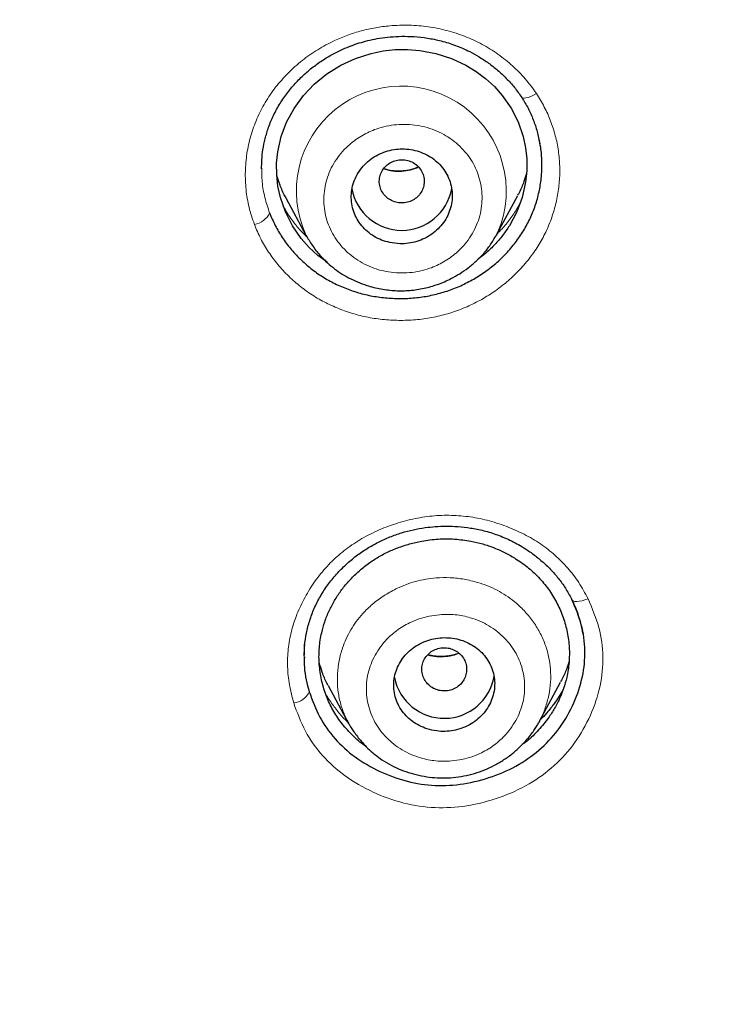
# Model space of a CAD drawing. Header units: millimetres. Extents: x 8 to 846, y 12 to 2113.
# Tile 281 of 515: x 482 to 495, y 1786 to 1804. Entities that reach past the tile are written whole.
import ezdxf

# ---------------------------------------------------------------- set-up
doc = ezdxf.new("R2010")
doc.units = ezdxf.units.MM

msp = doc.modelspace()

# ---------------------------------------------------------------- linework, layer by layer
at = {"color": 7, "linetype": 'Continuous', "lineweight": 30}
for p, q in [((490.539, 1800.03), (490.908, 1800.721)), ((486.777, 1800.675), (487.137, 1800.002)), ((490.535, 1800.032), (490.523, 1800.011)), ((487.531, 1791.987), (487.893, 1791.308)), ((491.299, 1791.347), (491.672, 1792.047)), ((487.88, 1791.334), (487.856, 1791.356)), ((487.897, 1791.31), (487.89, 1791.324)), ((491.296, 1791.349), (491.284, 1791.329))]:
    msp.add_line(p, q, dxfattribs=at)
at = {"color": 8, "linetype": 'Continuous', "lineweight": 0}
for p, q in [((490.952, 1800.589), (490.868, 1800.439)), ((490.556, 1800.07), (490.535, 1800.032))]:
    msp.add_line(p, q, dxfattribs=at)
at = {"color": 7, "linetype": 'Continuous', "lineweight": 30, "flags": 128}
msp.add_lwpolyline([(487.51, 1799.529), (487.346, 1799.652), (487.192, 1799.795), (487.052, 1799.953), (486.894, 1800.18), (486.768, 1800.426), (486.679, 1800.684), (486.636, 1800.884), (486.613, 1801.088), (486.612, 1801.294), (486.633, 1801.498), (486.694, 1801.769), (486.79, 1802.027), (486.923, 1802.272), (487.088, 1802.5), (487.283, 1802.705), (487.508, 1802.888), (487.755, 1803.042), (488.017, 1803.164), (488.295, 1803.253), (488.51, 1803.296), (488.727, 1803.32), (488.946, 1803.323), (489.166, 1803.306), (489.451, 1803.252), (489.727, 1803.163), (489.986, 1803.042), (490.168, 1802.931), (490.337, 1802.803), (490.492, 1802.66), (490.631, 1802.504), (490.79, 1802.275), (490.915, 1802.032), (491.004, 1801.773), (491.047, 1801.572), (491.069, 1801.37), (491.07, 1801.165), (491.049, 1800.959), (490.989, 1800.686), (490.892, 1800.427), (490.76, 1800.181), (490.76, 1800.181)], dxfattribs=at)
at = {"color": 8, "linetype": 'Continuous', "lineweight": 0, "flags": 128}
for points in [[(491.241, 1802.537), (491.191, 1802.509), (491.142, 1802.486), (491.096, 1802.469), (491.056, 1802.459), (491.021, 1802.456), (490.995, 1802.46), (490.98, 1802.468)], [(492.161, 1793.533), (492.107, 1793.512), (492.055, 1793.496), (492.006, 1793.486), (491.962, 1793.482), (491.925, 1793.485), (491.896, 1793.494), (491.877, 1793.509), (491.872, 1793.517)]]:
    msp.add_lwpolyline(points, dxfattribs=at)
at = {"color": 8, "linetype": 'Continuous', "lineweight": 0}
for centre, radius, start, end in [((488.834, 1800.799), 1.87, 337.0417, 205.04), ((486.156, 1800.566), 0.367, 279.4412, 334.7348), ((486.889, 1792.008), 0.332, 274.6719, 336.1979)]:
    msp.add_arc(centre, radius, start, end, dxfattribs=at)
at = {"color": 7, "linetype": 'Continuous', "lineweight": 30}
for centre, start, end in [((488.842, 1801.002), 190.32, 349.7849), ((489.598, 1792.304), 191.3326, 350.1697)]:
    msp.add_arc(centre, 0.904, start, end, dxfattribs=at)
for points, knots in [([(478.038, 1882.285), (478.896, 1882.275), (480.611, 1882.254), (483.18, 1882.085), (485.738, 1881.818), (488.282, 1881.442), (490.807, 1880.962), (493.308, 1880.377), (495.918, 1879.65), (498.626, 1878.762), (501.417, 1877.692), (504.148, 1876.485), (506.812, 1875.146), (509.403, 1873.68), (511.795, 1872.166), (513.995, 1870.628), (516.013, 1869.085), (517.96, 1867.459), (519.833, 1865.754), (521.626, 1863.97), (523.337, 1862.114), (524.964, 1860.187), (526.503, 1858.195), (527.952, 1856.14), (529.308, 1854.028), (530.57, 1851.861), (531.733, 1849.644), (532.795, 1847.379), (533.808, 1844.944), (534.747, 1842.335), (535.589, 1839.551), (536.286, 1836.73), (536.835, 1833.878), (537.236, 1831.004), (537.475, 1828.251), (537.574, 1825.629), (537.556, 1823.143), (537.425, 1820.66), (537.184, 1818.185), (536.832, 1815.723), (536.371, 1813.277), (535.802, 1810.852), (535.125, 1808.454), (534.342, 1806.086), (533.454, 1803.752), (532.461, 1801.459), (531.365, 1799.21), (530.17, 1797.008), (528.806, 1794.739), (527.256, 1792.418), (525.504, 1790.062), (523.633, 1787.794), (521.644, 1785.621), (519.55, 1783.541), (518.065, 1782.245), (517.323, 1781.597)], [0, 0, 0, 0, 0.017859, 0.035717, 0.053574, 0.07143, 0.089287, 0.107143, 0.125, 0.145832, 0.166666, 0.1875, 0.208333, 0.229166, 0.249999, 0.267856, 0.285713, 0.303571, 0.321429, 0.339287, 0.357144, 0.375001, 0.392858, 0.410715, 0.428572, 0.446429, 0.464286, 0.482143, 0.500002, 0.520835, 0.541668, 0.562501, 0.583334, 0.604167, 0.624999, 0.642856, 0.660713, 0.678571, 0.696428, 0.714286, 0.732144, 0.750003, 0.76786, 0.785718, 0.803575, 0.821433, 0.839289, 0.857146, 0.875003, 0.895835, 0.916668, 0.9375, 0.958333, 0.979167, 1, 1, 1, 1]), ([(478.038, 1768.871), (478.645, 1768.876), (479.858, 1768.887), (481.674, 1768.973), (483.484, 1769.11), (485.288, 1769.304), (487.085, 1769.552), (488.872, 1769.856), (490.596, 1770.202), (492.255, 1770.586), (493.851, 1771.003), (495.432, 1771.463), (496.998, 1771.967), (498.55, 1772.514), (500.137, 1773.124), (501.754, 1773.8), (503.395, 1774.546), (505.006, 1775.34), (506.589, 1776.181), (508.142, 1777.071), (509.668, 1778.008), (511.124, 1778.965), (512.509, 1779.937), (513.823, 1780.915), (515.105, 1781.929), (516.356, 1782.978), (517.576, 1784.061), (518.798, 1785.211), (520.018, 1786.429), (521.228, 1787.717), (522.396, 1789.041), (523.52, 1790.401), (524.602, 1791.797), (525.642, 1793.23), (526.612, 1794.657), (527.511, 1796.072), (528.34, 1797.464), (529.125, 1798.876), (529.867, 1800.307), (530.564, 1801.756), (531.236, 1803.267), (531.878, 1804.839), (532.485, 1806.474), (533.038, 1808.126), (533.538, 1809.796), (533.984, 1811.484), (534.378, 1813.192), (534.708, 1814.867), (534.979, 1816.504), (535.193, 1818.095), (535.36, 1819.688), (535.478, 1821.283), (535.549, 1822.881), (535.572, 1824.526), (535.543, 1826.217), (535.456, 1827.953), (535.312, 1829.687), (535.111, 1831.419), (534.854, 1833.15), (534.54, 1834.877), (534.181, 1836.547), (533.783, 1838.155), (533.353, 1839.7), (532.878, 1841.229), (532.357, 1842.742), (531.792, 1844.24), (531.191, 1845.699), (530.557, 1847.12), (529.893, 1848.502), (529.189, 1849.867), (528.444, 1851.215), (527.66, 1852.546), (526.836, 1853.859), (525.975, 1855.15), (525.065, 1856.436), (524.109, 1857.711), (523.102, 1858.975), (522.06, 1860.21), (520.981, 1861.414), (519.866, 1862.589), (518.733, 1863.715), (517.585, 1864.793), (516.424, 1865.825), (515.232, 1866.827), (514.01, 1867.798), (512.756, 1868.74), (511.472, 1869.65), (510.162, 1870.527), (508.812, 1871.379), (507.422, 1872.204), (505.991, 1873.001), (504.537, 1873.757), (503.062, 1874.472), (501.565, 1875.145), (500.072, 1875.767), (498.584, 1876.339), (497.105, 1876.862), (495.61, 1877.347), (494.098, 1877.792), (492.57, 1878.197), (491.026, 1878.564), (489.47, 1878.889), (487.883, 1879.179), (486.269, 1879.428), (484.628, 1879.635), (482.984, 1879.797), (481.338, 1879.912), (479.689, 1879.983), (478.588, 1879.992), (478.038, 1879.997)], [0, 0, 0, 0, 0.010081, 0.020137, 0.030179, 0.040216, 0.050257, 0.060311, 0.070335, 0.079491, 0.088633, 0.097767, 0.1069, 0.116039, 0.125192, 0.135253, 0.145282, 0.155288, 0.16528, 0.175267, 0.185259, 0.195301, 0.204496, 0.213673, 0.222839, 0.232002, 0.241168, 0.250345, 0.260322, 0.270285, 0.280246, 0.290212, 0.300194, 0.310203, 0.320293, 0.329526, 0.338727, 0.347904, 0.357065, 0.366218, 0.375372, 0.385323, 0.395264, 0.405207, 0.415162, 0.425139, 0.435149, 0.445226, 0.454443, 0.463632, 0.472801, 0.481959, 0.491116, 0.500279, 0.510233, 0.520184, 0.530144, 0.540125, 0.550137, 0.560192, 0.570258, 0.579448, 0.588609, 0.59775, 0.60688, 0.616007, 0.625139, 0.633867, 0.642594, 0.651329, 0.660077, 0.668845, 0.677642, 0.686473, 0.695244, 0.704395, 0.713529, 0.722653, 0.731774, 0.740899, 0.750037, 0.758756, 0.767483, 0.776222, 0.78498, 0.793764, 0.802579, 0.811433, 0.820208, 0.829363, 0.838502, 0.847632, 0.856762, 0.865897, 0.875044, 0.883755, 0.89247, 0.901196, 0.909939, 0.918704, 0.927499, 0.936329, 0.945126, 0.954305, 0.963462, 0.972602, 0.981734, 0.990864, 1, 1, 1, 1]), ([(478.038, 1841.553), (478.328, 1841.549), (478.905, 1841.542), (479.767, 1841.486), (480.622, 1841.396), (481.469, 1841.269), (482.304, 1841.107), (483.126, 1840.911), (483.936, 1840.681), (484.739, 1840.415), (485.533, 1840.116), (486.316, 1839.782), (487.085, 1839.414), (487.838, 1839.013), (488.574, 1838.58), (489.286, 1838.118), (489.971, 1837.631), (490.628, 1837.121), (491.26, 1836.584), (491.869, 1836.02), (492.455, 1835.428), (493.016, 1834.806), (493.55, 1834.158), (494.054, 1833.485), (494.525, 1832.795), (494.962, 1832.093), (495.365, 1831.377), (495.736, 1830.645), (496.079, 1829.892), (496.39, 1829.121), (496.668, 1828.334), (496.91, 1827.539), (497.116, 1826.733), (497.286, 1825.922), (497.418, 1825.11), (497.512, 1824.301), (497.568, 1823.492), (497.587, 1822.676), (497.569, 1821.856), (497.513, 1821.033), (497.419, 1820.215), (497.288, 1819.402), (497.12, 1818.599), (496.916, 1817.806), (496.677, 1817.023), (496.402, 1816.245), (496.089, 1815.469), (495.741, 1814.701), (495.359, 1813.947), (494.946, 1813.215), (494.502, 1812.504), (494.03, 1811.82), (493.531, 1811.162), (493.005, 1810.529), (492.45, 1809.917), (491.862, 1809.324), (491.245, 1808.753), (490.6, 1808.207), (489.933, 1807.69), (489.244, 1807.203), (488.536, 1806.749), (487.811, 1806.326), (487.069, 1805.935), (486.306, 1805.573), (485.519, 1805.239), (484.713, 1804.936), (483.893, 1804.666), (483.067, 1804.432), (482.234, 1804.234), (481.4, 1804.074), (480.564, 1803.95), (479.728, 1803.863), (478.885, 1803.809), (478.321, 1803.802), (478.038, 1803.799)], [0, 0, 0, 0, 0.01416, 0.028225, 0.042221, 0.056175, 0.070116, 0.08382, 0.097563, 0.111371, 0.125269, 0.139236, 0.153202, 0.167193, 0.181236, 0.195324, 0.209096, 0.222815, 0.236507, 0.250198, 0.264062, 0.277956, 0.291908, 0.305946, 0.319987, 0.333699, 0.347417, 0.361166, 0.374969, 0.38903, 0.403034, 0.417007, 0.430976, 0.44504, 0.458842, 0.472564, 0.48623, 0.49987, 0.513831, 0.527731, 0.541598, 0.555459, 0.569343, 0.583028, 0.596788, 0.610648, 0.624634, 0.638912, 0.653063, 0.667115, 0.681093, 0.695027, 0.708695, 0.722372, 0.736086, 0.749862, 0.763897, 0.77786, 0.791778, 0.805678, 0.819587, 0.833284, 0.847043, 0.860888, 0.874845, 0.889056, 0.903155, 0.91717, 0.931127, 0.945054, 0.95873, 0.972428, 0.986177, 1, 1, 1, 1]), ([(535.073, 1824.397), (535.066, 1823.725), (535.051, 1822.382), (534.932, 1820.371), (534.742, 1818.364), (534.474, 1816.362), (534.129, 1814.366), (533.717, 1812.417), (533.244, 1810.522), (532.715, 1808.685), (532.121, 1806.869), (531.461, 1805.073), (530.724, 1803.268), (529.908, 1801.458), (529.008, 1799.648), (528.038, 1797.869), (527, 1796.122), (525.893, 1794.407), (524.742, 1792.761), (523.556, 1791.186), (522.339, 1789.684), (521.07, 1788.224), (519.748, 1786.806), (518.352, 1785.41), (516.88, 1784.039), (515.33, 1782.699), (513.726, 1781.411), (512.067, 1780.176), (510.358, 1778.997), (508.639, 1777.9), (506.922, 1776.885), (505.209, 1775.949), (503.465, 1775.073), (501.691, 1774.255), (499.855, 1773.483), (497.956, 1772.762), (495.995, 1772.096), (494.005, 1771.499), (491.985, 1770.97), (489.939, 1770.512), (487.915, 1770.132), (485.922, 1769.828), (483.966, 1769.596), (482.008, 1769.43), (480.046, 1769.329), (478.039, 1769.294), (475.989, 1769.329), (473.899, 1769.439), (471.814, 1769.623), (469.736, 1769.882), (467.665, 1770.215), (465.649, 1770.612), (463.692, 1771.068), (461.798, 1771.576), (459.928, 1772.146), (458.081, 1772.777), (456.215, 1773.485), (454.335, 1774.275), (452.445, 1775.15), (450.593, 1776.091), (448.777, 1777.097), (446.997, 1778.168), (445.29, 1779.281), (443.66, 1780.427), (442.108, 1781.599), (440.602, 1782.82), (439.144, 1784.088), (437.701, 1785.433), (436.278, 1786.855), (434.883, 1788.358), (433.548, 1789.908), (432.272, 1791.504), (431.053, 1793.15), (429.917, 1794.808), (428.862, 1796.472), (427.89, 1798.133), (426.98, 1799.822), (426.132, 1801.539), (425.331, 1803.319), (424.581, 1805.161), (423.889, 1807.061), (423.27, 1808.981), (422.725, 1810.921), (422.252, 1812.885), (421.859, 1814.835), (421.544, 1816.763), (421.303, 1818.662), (421.132, 1820.568), (421.025, 1822.48), (421.012, 1823.758), (421.006, 1824.397)], [0, 0, 0, 0, 0.011647, 0.023279, 0.034914, 0.046569, 0.058262, 0.069997, 0.081033, 0.092045, 0.103046, 0.114051, 0.125075, 0.136674, 0.148268, 0.159874, 0.171507, 0.183184, 0.194903, 0.205931, 0.216944, 0.227954, 0.238974, 0.250018, 0.2616, 0.2732, 0.284834, 0.296518, 0.308264, 0.319998, 0.330999, 0.341975, 0.352941, 0.363907, 0.374886, 0.386463, 0.398058, 0.409684, 0.421356, 0.433089, 0.444843, 0.455871, 0.466863, 0.477832, 0.488791, 0.499751, 0.51144, 0.523115, 0.53479, 0.54648, 0.558201, 0.569925, 0.580927, 0.591892, 0.602833, 0.61376, 0.624687, 0.6364, 0.648087, 0.659761, 0.671439, 0.683135, 0.694871, 0.705904, 0.716895, 0.727858, 0.738804, 0.749746, 0.761426, 0.773081, 0.784724, 0.796373, 0.808043, 0.819784, 0.830839, 0.841857, 0.852852, 0.863839, 0.87483, 0.886496, 0.898127, 0.909738, 0.921348, 0.932974, 0.944696, 0.955762, 0.96681, 0.977856, 0.988914, 1, 1, 1, 1]), ([(421.626, 1820.903), (421.63, 1820.848), (421.638, 1820.728), (421.654, 1820.534), (421.672, 1820.308), (421.694, 1820.05), (421.718, 1819.768), (421.746, 1819.472), (421.791, 1819.007), (421.859, 1818.385), (421.95, 1817.641), (422.046, 1816.946), (422.144, 1816.293), (422.248, 1815.649), (422.388, 1814.851), (422.571, 1813.899), (422.809, 1812.791), (423.069, 1811.69), (423.366, 1810.544), (423.702, 1809.355), (424.082, 1808.125), (424.492, 1806.904), (424.931, 1805.693), (425.4, 1804.494), (425.898, 1803.305), (426.425, 1802.129), (426.982, 1800.963), (427.568, 1799.808), (428.184, 1798.665), (428.827, 1797.536), (429.497, 1796.422), (430.191, 1795.329), (430.906, 1794.258), (431.643, 1793.211), (432.404, 1792.18), (433.193, 1791.161), (434.012, 1790.153), (434.861, 1789.158), (435.735, 1788.183), (436.632, 1787.229), (437.552, 1786.295), (438.495, 1785.382), (439.46, 1784.492), (440.448, 1783.623), (441.456, 1782.778), (442.484, 1781.956), (443.532, 1781.157), (444.593, 1780.386), (445.664, 1779.645), (446.746, 1778.932), (447.844, 1778.245), (448.965, 1777.577), (450.11, 1776.931), (451.277, 1776.306), (452.46, 1775.709), (453.658, 1775.139), (454.869, 1774.596), (456.094, 1774.081), (457.331, 1773.595), (458.58, 1773.137), (459.839, 1772.709), (461.107, 1772.309), (462.385, 1771.938), (463.664, 1771.598), (464.943, 1771.288), (466.219, 1771.01), (467.501, 1770.76), (468.797, 1770.537), (470.107, 1770.342), (471.43, 1770.175), (472.758, 1770.039), (474.088, 1769.933), (475.422, 1769.858), (476.759, 1769.813), (478.097, 1769.8), (479.434, 1769.816), (480.768, 1769.863), (482.099, 1769.941), (483.426, 1770.049), (484.743, 1770.187), (486.047, 1770.353), (487.339, 1770.547), (488.626, 1770.769), (489.917, 1771.022), (491.21, 1771.306), (492.506, 1771.622), (493.795, 1771.967), (495.075, 1772.341), (496.346, 1772.744), (497.606, 1773.176), (498.855, 1773.637), (500.09, 1774.126), (501.311, 1774.642), (502.519, 1775.186), (503.712, 1775.757), (504.885, 1776.351), (506.035, 1776.969), (507.163, 1777.608), (508.276, 1778.272), (509.381, 1778.965), (510.477, 1779.688), (511.562, 1780.442), (512.63, 1781.221), (513.679, 1782.023), (514.708, 1782.85), (515.716, 1783.699), (516.702, 1784.57), (517.665, 1785.462), (518.604, 1786.374), (519.52, 1787.308), (520.413, 1788.262), (521.278, 1789.231), (522.113, 1790.213), (522.92, 1791.208), (523.703, 1792.221), (524.468, 1793.259), (525.213, 1794.322), (525.937, 1795.408), (526.634, 1796.511), (527.304, 1797.629), (527.946, 1798.761), (528.56, 1799.908), (529.145, 1801.065), (529.7, 1802.233), (530.225, 1803.411), (530.721, 1804.6), (531.188, 1805.802), (531.625, 1807.014), (532.033, 1808.237), (532.412, 1809.468), (532.76, 1810.708), (533.079, 1811.955), (533.367, 1813.208), (533.624, 1814.467), (533.814, 1815.524), (533.953, 1816.388), (534.053, 1817.064), (534.148, 1817.769), (534.222, 1818.387), (534.279, 1818.901), (534.319, 1819.295), (534.354, 1819.667), (534.38, 1819.972), (534.4, 1820.216), (534.415, 1820.402), (534.427, 1820.561), (534.437, 1820.692), (534.446, 1820.792), (534.451, 1820.852), (534.453, 1820.878)], [0, 0, 0, 0, 0.000972, 0.00214, 0.003506, 0.005071, 0.006833, 0.008669, 0.010483, 0.01536, 0.020074, 0.024147, 0.02815, 0.032108, 0.036022, 0.042913, 0.049781, 0.056648, 0.063516, 0.07132, 0.079124, 0.086927, 0.094729, 0.102526, 0.110315, 0.118106, 0.125905, 0.133736, 0.141568, 0.149401, 0.157234, 0.165071, 0.172773, 0.180477, 0.188169, 0.195855, 0.203695, 0.211534, 0.219373, 0.22721, 0.235046, 0.242882, 0.250729, 0.258566, 0.266406, 0.274247, 0.282088, 0.289927, 0.297623, 0.305312, 0.312993, 0.320676, 0.328514, 0.336353, 0.344191, 0.352031, 0.359872, 0.367717, 0.37557, 0.383406, 0.391244, 0.399082, 0.406919, 0.414756, 0.42245, 0.430139, 0.437816, 0.445493, 0.45333, 0.461167, 0.469006, 0.476845, 0.484688, 0.492542, 0.500414, 0.508269, 0.516104, 0.523931, 0.531754, 0.539576, 0.547258, 0.554937, 0.562615, 0.570292, 0.578136, 0.585988, 0.593841, 0.601695, 0.60955, 0.617404, 0.625259, 0.633094, 0.640923, 0.648747, 0.656569, 0.664391, 0.672072, 0.679754, 0.687435, 0.695118, 0.702963, 0.710816, 0.718673, 0.72653, 0.734389, 0.742246, 0.7501, 0.757929, 0.765748, 0.773567, 0.781388, 0.789209, 0.796892, 0.804574, 0.81226, 0.819951, 0.82781, 0.835667, 0.843519, 0.85137, 0.859219, 0.867068, 0.874915, 0.882713, 0.890504, 0.898295, 0.906097, 0.913906, 0.921715, 0.929526, 0.937336, 0.945145, 0.952949, 0.960746, 0.968542, 0.972526, 0.976679, 0.980999, 0.985489, 0.988029, 0.990437, 0.992707, 0.994838, 0.996024, 0.997162, 0.998233, 0.998944, 0.999532, 1, 1, 1, 1]), ([(486.344, 1801.195), (486.345, 1801.248), (486.346, 1801.361), (486.367, 1801.54), (486.406, 1801.735), (486.467, 1801.94), (486.554, 1802.151), (486.669, 1802.36), (486.806, 1802.558), (486.96, 1802.739), (487.127, 1802.902), (487.305, 1803.046), (487.491, 1803.172), (487.666, 1803.27), (487.828, 1803.346), (487.975, 1803.403), (488.123, 1803.451), (488.28, 1803.492), (488.452, 1803.525), (488.641, 1803.549), (488.847, 1803.56), (489.069, 1803.554), (489.304, 1803.528), (489.551, 1803.478), (489.805, 1803.398), (490.03, 1803.299), (490.226, 1803.19), (490.393, 1803.08), (490.554, 1802.953), (490.708, 1802.808), (490.854, 1802.647), (490.938, 1802.528), (490.98, 1802.468)], [0, 0, 0, 0, 0.027264, 0.05861, 0.091887, 0.127153, 0.16446, 0.203507, 0.242249, 0.279983, 0.316732, 0.352505, 0.387308, 0.421154, 0.445915, 0.470095, 0.493706, 0.517948, 0.544638, 0.573797, 0.605418, 0.639482, 0.675965, 0.714835, 0.756095, 0.799818, 0.830377, 0.862065, 0.894879, 0.928813, 0.963855, 1, 1, 1, 1]), ([(490.98, 1802.468), (491.019, 1802.404), (491.098, 1802.276), (491.188, 1802.071), (491.259, 1801.859), (491.289, 1801.714), (491.303, 1801.641)], [0, 0, 0, 0, 0.250008, 0.49989, 0.749875, 1, 1, 1, 1]), ([(486.487, 1800.409), (486.519, 1800.333), (486.582, 1800.182), (486.708, 1799.97), (486.856, 1799.77), (487.028, 1799.585), (487.218, 1799.417), (487.425, 1799.27), (487.648, 1799.145), (487.884, 1799.044), (488.131, 1798.965), (488.386, 1798.912), (488.646, 1798.884), (488.91, 1798.881), (489.173, 1798.902), (489.431, 1798.95), (489.682, 1799.023), (489.924, 1799.122), (490.154, 1799.243), (490.369, 1799.386), (490.568, 1799.549), (490.749, 1799.732), (490.91, 1799.93), (491.047, 1800.143), (491.159, 1800.367), (491.245, 1800.601), (491.305, 1800.842), (491.338, 1801.086), (491.343, 1801.332), (491.327, 1801.547), (491.298, 1801.679), (491.287, 1801.73)], [0, 0, 0, 0, 0.034925, 0.069576, 0.104338, 0.13959, 0.174914, 0.209702, 0.244342, 0.27923, 0.314212, 0.348901, 0.383678, 0.418919, 0.45421, 0.488958, 0.523566, 0.558443, 0.593358, 0.628002, 0.662764, 0.698027, 0.733255, 0.768042, 0.802792, 0.83791, 0.873057, 0.907823, 0.942582, 0.977713, 1, 1, 1, 1]), ([(488.627, 1799.881), (488.688, 1799.871), (488.798, 1799.853), (488.961, 1799.864), (489.109, 1799.896), (489.25, 1799.952), (489.379, 1800.028), (489.494, 1800.124), (489.59, 1800.237), (489.665, 1800.363), (489.716, 1800.499), (489.742, 1800.642), (489.743, 1800.786), (489.717, 1800.927), (489.667, 1801.063), (489.593, 1801.187), (489.498, 1801.298), (489.384, 1801.391), (489.255, 1801.465), (489.115, 1801.518), (488.967, 1801.547), (488.816, 1801.553), (488.666, 1801.536), (488.52, 1801.494), (488.383, 1801.431), (488.259, 1801.347), (488.151, 1801.244), (488.063, 1801.126), (487.996, 1800.996), (487.954, 1800.857), (487.938, 1800.713), (487.947, 1800.569), (487.982, 1800.43), (488.042, 1800.298), (488.124, 1800.178), (488.227, 1800.074), (488.347, 1799.987), (488.481, 1799.92), (488.579, 1799.894), (488.627, 1799.881)], [0, 0, 0, 0, 0.032698, 0.059295, 0.085891, 0.112552, 0.139214, 0.166022, 0.192831, 0.219805, 0.246779, 0.273863, 0.300947, 0.328036, 0.355125, 0.382113, 0.409101, 0.435928, 0.462755, 0.489431, 0.516106, 0.542706, 0.569304, 0.595935, 0.622565, 0.649322, 0.676079, 0.703004, 0.729929, 0.756988, 0.784047, 0.811147, 0.838247, 0.865276, 0.892305, 0.919226, 0.946147, 0.973074, 1, 1, 1, 1]), ([(488.481, 1800.804), (488.499, 1800.775), (488.534, 1800.717), (488.614, 1800.65), (488.708, 1800.603), (488.812, 1800.583), (488.917, 1800.589), (489.017, 1800.62), (489.105, 1800.676), (489.176, 1800.752), (489.224, 1800.843), (489.245, 1800.943), (489.239, 1801.045), (489.206, 1801.142), (489.148, 1801.227), (489.069, 1801.295), (488.975, 1801.341), (488.872, 1801.361), (488.767, 1801.356), (488.666, 1801.324), (488.578, 1801.268), (488.508, 1801.192), (488.46, 1801.101), (488.439, 1801.001), (488.443, 1800.899), (488.469, 1800.836), (488.481, 1800.804)], [0, 0, 0, 0, 0.041659, 0.083341, 0.125, 0.166659, 0.208341, 0.25, 0.291659, 0.333341, 0.375, 0.416659, 0.458341, 0.5, 0.541659, 0.583341, 0.625, 0.666659, 0.708341, 0.75, 0.791659, 0.833341, 0.875, 0.916659, 0.958341, 1, 1, 1, 1]), ([(489.14, 1801.228), (489.104, 1801.213), (489.026, 1801.182), (488.899, 1801.157), (488.765, 1801.15), (488.636, 1801.162), (488.556, 1801.185), (488.517, 1801.196)], [0, 0, 0, 0, 0.182633, 0.393496, 0.603385, 0.808533, 1, 1, 1, 1]), ([(486.779, 1800.676), (486.772, 1800.688), (486.73, 1800.76), (486.672, 1800.898), (486.632, 1801.027), (486.613, 1801.089)], [0, 0, 0, 0, 0.087844, 0.563874, 1, 1, 1, 1]), ([(491.064, 1801.109), (491.05, 1801.061), (491.015, 1800.946), (490.96, 1800.816), (490.915, 1800.738), (490.906, 1800.723)], [0, 0, 0, 0, 0.358257, 0.87081, 1, 1, 1, 1]), ([(486.762, 1800.478), (486.753, 1800.492), (486.743, 1800.507), (486.735, 1800.523), (486.734, 1800.524)], [0, 0, 0, 0, 0.9127892, 1, 1, 1, 1]), ([(490.76, 1800.181), (490.721, 1800.123), (490.643, 1800.006), (490.503, 1799.845), (490.357, 1799.702), (490.251, 1799.622), (490.202, 1799.585)], [0, 0, 0, 0, 0.259179, 0.520015, 0.780386, 1, 1, 1, 1]), ([(487.136, 1800.012), (487.171, 1799.951), (487.244, 1799.825), (487.367, 1799.671), (487.491, 1799.542), (487.612, 1799.436), (487.746, 1799.338), (487.894, 1799.251), (488.052, 1799.176), (488.243, 1799.106), (488.469, 1799.049), (488.728, 1799.019), (488.986, 1799.022), (489.24, 1799.06), (489.485, 1799.131), (489.697, 1799.223), (489.877, 1799.324), (490.028, 1799.428), (490.172, 1799.549), (490.306, 1799.687), (490.429, 1799.843), (490.495, 1799.958), (490.529, 1800.017)], [0, 0, 0, 0, 0.051148, 0.105419, 0.143313, 0.182564, 0.223272, 0.265647, 0.308359, 0.350945, 0.414398, 0.477145, 0.539011, 0.600185, 0.661132, 0.723381, 0.766392, 0.810616, 0.856065, 0.902761, 0.950723, 1, 1, 1, 1]), ([(487.103, 1792.512), (487.105, 1792.574), (487.108, 1792.709), (487.14, 1792.919), (487.197, 1793.142), (487.279, 1793.362), (487.388, 1793.576), (487.521, 1793.781), (487.675, 1793.971), (487.845, 1794.143), (488.028, 1794.296), (488.221, 1794.429), (488.422, 1794.542), (488.628, 1794.636), (488.837, 1794.709), (489.048, 1794.764), (489.248, 1794.8), (489.444, 1794.821), (489.638, 1794.828), (489.849, 1794.821), (490.074, 1794.795), (490.311, 1794.747), (490.556, 1794.671), (490.805, 1794.564), (491.023, 1794.441), (491.209, 1794.311), (491.365, 1794.182), (491.513, 1794.037), (491.651, 1793.876), (491.777, 1793.699), (491.846, 1793.571), (491.88, 1793.506)], [0, 0, 0, 0, 0.030671, 0.067677, 0.104909, 0.142435, 0.180342, 0.218486, 0.256148, 0.292886, 0.328723, 0.363689, 0.397822, 0.431172, 0.463759, 0.495377, 0.526874, 0.552966, 0.58148, 0.612409, 0.645743, 0.681478, 0.719629, 0.760256, 0.803401, 0.833563, 0.864813, 0.897119, 0.930441, 0.964742, 1, 1, 1, 1]), ([(488.209, 1790.897), (488.171, 1790.923), (488.057, 1791.002), (487.892, 1791.164), (487.718, 1791.376), (487.577, 1791.609), (487.47, 1791.859), (487.4, 1792.121), (487.364, 1792.39), (487.367, 1792.66), (487.405, 1792.905), (487.467, 1793.124), (487.544, 1793.315), (487.641, 1793.5), (487.756, 1793.675), (487.889, 1793.839), (488.038, 1793.991), (488.203, 1794.13), (488.381, 1794.252), (488.571, 1794.357), (488.771, 1794.444), (488.98, 1794.512), (489.221, 1794.567), (489.49, 1794.6), (489.786, 1794.603), (489.978, 1794.573), (490.074, 1794.559)], [0, 0, 0, 0, 0.02383, 0.072361, 0.121067, 0.169568, 0.218097, 0.267477, 0.316677, 0.365186, 0.41383, 0.450162, 0.486991, 0.523654, 0.5602, 0.596847, 0.633501, 0.67026, 0.7066, 0.743219, 0.779591, 0.816087, 0.853072, 0.902541, 0.951223, 1, 1, 1, 1]), ([(490.074, 1794.559), (490.145, 1794.543), (490.287, 1794.513), (490.491, 1794.441), (490.688, 1794.354), (490.895, 1794.236), (491.105, 1794.085), (491.307, 1793.893), (491.48, 1793.679), (491.62, 1793.446), (491.726, 1793.196), (491.797, 1792.934), (491.832, 1792.666), (491.829, 1792.395), (491.791, 1792.15), (491.73, 1791.933), (491.653, 1791.742), (491.556, 1791.558), (491.428, 1791.363), (491.26, 1791.165), (491.107, 1791.014), (491.009, 1790.946), (490.99, 1790.933)], [0, 0, 0, 0, 0.043216, 0.087009, 0.13047, 0.173923, 0.232521, 0.290174, 0.347872, 0.405687, 0.463352, 0.521831, 0.58037, 0.638015, 0.695743, 0.739063, 0.782217, 0.825634, 0.869735, 0.927656, 0.985835, 1, 1, 1, 1]), ([(487.193, 1791.874), (487.248, 1791.721), (487.357, 1791.421), (487.639, 1791.026), (488.004, 1790.696), (488.444, 1790.442), (488.927, 1790.264), (489.437, 1790.187), (489.955, 1790.218), (490.462, 1790.351), (490.937, 1790.564), (491.347, 1790.862), (491.679, 1791.237), (491.922, 1791.671), (492.078, 1792.134), (492.123, 1792.608), (492.061, 1793.078), (491.936, 1793.37), (491.873, 1793.518)], [0, 0, 0, 0, 0.06389, 0.125087, 0.18634, 0.250391, 0.314308, 0.375411, 0.436609, 0.500797, 0.564372, 0.62538, 0.686732, 0.751297, 0.81473, 0.875763, 0.937178, 1, 1, 1, 1]), ([(491.88, 1793.506), (491.908, 1793.442), (491.964, 1793.316), (492.026, 1793.118), (492.052, 1792.983), (492.065, 1792.915)], [0, 0, 0, 0, 0.334296, 0.667522, 1, 1, 1, 1]), ([(489.291, 1791.213), (489.349, 1791.198), (489.455, 1791.17), (489.616, 1791.164), (489.766, 1791.18), (489.911, 1791.219), (490.049, 1791.281), (490.174, 1791.363), (490.283, 1791.464), (490.373, 1791.581), (490.441, 1791.71), (490.484, 1791.848), (490.502, 1791.99), (490.493, 1792.133), (490.459, 1792.272), (490.4, 1792.402), (490.318, 1792.521), (490.216, 1792.624), (490.097, 1792.709), (489.965, 1792.775), (489.823, 1792.819), (489.674, 1792.84), (489.524, 1792.838), (489.375, 1792.813), (489.232, 1792.765), (489.099, 1792.696), (488.979, 1792.606), (488.877, 1792.499), (488.795, 1792.377), (488.736, 1792.244), (488.702, 1792.104), (488.695, 1791.961), (488.713, 1791.819), (488.757, 1791.683), (488.825, 1791.557), (488.915, 1791.443), (489.024, 1791.346), (489.15, 1791.266), (489.244, 1791.231), (489.291, 1791.213)], [0, 0, 0, 0, 0.0320294, 0.058413, 0.0847956, 0.1112898, 0.137784, 0.1645465, 0.19131, 0.218382, 0.2454554, 0.2727378, 0.3000215, 0.3273201, 0.3546193, 0.3817362, 0.4088527, 0.435674, 0.462494, 0.4890339, 0.5155724, 0.5419637, 0.568354, 0.5947936, 0.6212328, 0.6479006, 0.6745691, 0.7015482, 0.7285287, 0.7557628, 0.7829984, 0.8103151, 0.8376326, 0.8648241, 0.8920154, 0.9190068, 0.9459972, 0.9729993, 1, 1, 1, 1]), ([(489.222, 1792.141), (489.237, 1792.11), (489.266, 1792.049), (489.339, 1791.974), (489.427, 1791.919), (489.528, 1791.889), (489.633, 1791.884), (489.737, 1791.906), (489.83, 1791.953), (489.908, 1792.022), (489.965, 1792.108), (489.996, 1792.205), (490.001, 1792.307), (489.979, 1792.407), (489.929, 1792.497), (489.858, 1792.572), (489.769, 1792.627), (489.668, 1792.658), (489.563, 1792.662), (489.46, 1792.64), (489.366, 1792.593), (489.289, 1792.524), (489.231, 1792.438), (489.201, 1792.341), (489.194, 1792.239), (489.213, 1792.173), (489.222, 1792.141)], [0, 0, 0, 0, 0.041659, 0.083341, 0.125, 0.166659, 0.208341, 0.25, 0.291659, 0.333341, 0.375, 0.416659, 0.458341, 0.5, 0.541659, 0.583341, 0.625, 0.666659, 0.708341, 0.75, 0.791659, 0.833341, 0.875, 0.916659, 0.958341, 1, 1, 1, 1]), ([(487.106, 1792.494), (487.104, 1792.431), (487.098, 1792.22), (487.154, 1792.017), (487.193, 1791.874)], [0, 0, 0, 0, 0.299484, 1, 1, 1, 1]), ([(489.862, 1792.562), (489.824, 1792.549), (489.749, 1792.523), (489.63, 1792.505), (489.51, 1792.501), (489.401, 1792.51), (489.335, 1792.526), (489.306, 1792.533)], [0, 0, 0, 0, 0.210842, 0.421667, 0.631306, 0.838715, 1, 1, 1, 1]), ([(487.532, 1791.988), (487.525, 1792.002), (487.481, 1792.076), (487.425, 1792.209), (487.388, 1792.332), (487.371, 1792.388)], [0, 0, 0, 0, 0.107639, 0.590918, 1, 1, 1, 1]), ([(491.823, 1792.416), (491.808, 1792.368), (491.772, 1792.253), (491.719, 1792.13), (491.676, 1792.058), (491.67, 1792.048)], [0, 0, 0, 0, 0.381279, 0.91175, 1, 1, 1, 1]), ([(491.723, 1791.925), (491.719, 1791.917), (491.687, 1791.852), (491.609, 1791.729), (491.482, 1791.56), (491.384, 1791.444), (491.323, 1791.389), (491.319, 1791.386)], [0, 0, 0, 0, 0.0425853, 0.338878, 0.6513544, 0.9802971, 1, 1, 1, 1]), ([(487.888, 1791.324), (487.898, 1791.305), (487.922, 1791.262), (487.965, 1791.193), (488.02, 1791.115), (488.087, 1791.028), (488.169, 1790.934), (488.265, 1790.838), (488.372, 1790.745), (488.501, 1790.652), (488.651, 1790.562), (488.825, 1790.481), (489.006, 1790.418), (489.191, 1790.373), (489.38, 1790.345), (489.571, 1790.335), (489.761, 1790.343), (489.951, 1790.369), (490.139, 1790.415), (490.322, 1790.479), (490.498, 1790.562), (490.666, 1790.661), (490.824, 1790.775), (490.963, 1790.9), (491.071, 1791.017), (491.15, 1791.116), (491.207, 1791.196), (491.252, 1791.266), (491.276, 1791.309), (491.287, 1791.329)], [0, 0, 0, 0, 0.015835, 0.035167, 0.058214, 0.085102, 0.115914, 0.150551, 0.186072, 0.221387, 0.268194, 0.314756, 0.361091, 0.407185, 0.453014, 0.498559, 0.544078, 0.589898, 0.636033, 0.682501, 0.729314, 0.776439, 0.823815, 0.871148, 0.913389, 0.940479, 0.963832, 0.983618, 1, 1, 1, 1])]:
    msp.add_open_spline(points, degree=3, knots=knots, dxfattribs=at)
at = {"color": 8, "linetype": 'Continuous', "lineweight": 0}
for points, knots in [([(421.73, 1824.347), (421.737, 1823.68), (421.752, 1822.346), (421.871, 1820.349), (422.061, 1818.355), (422.33, 1816.366), (422.674, 1814.386), (423.083, 1812.46), (423.551, 1810.594), (424.073, 1808.787), (424.659, 1807), (425.309, 1805.234), (426.035, 1803.457), (426.84, 1801.674), (427.73, 1799.887), (428.689, 1798.13), (429.719, 1796.402), (430.816, 1794.706), (431.954, 1793.08), (433.125, 1791.528), (434.322, 1790.05), (435.571, 1788.614), (436.87, 1787.221), (438.246, 1785.845), (439.701, 1784.491), (441.237, 1783.163), (442.825, 1781.888), (444.466, 1780.667), (446.153, 1779.504), (447.847, 1778.424), (449.537, 1777.426), (451.224, 1776.507), (452.943, 1775.644), (454.693, 1774.838), (456.509, 1774.075), (458.39, 1773.361), (460.334, 1772.701), (462.306, 1772.11), (464.304, 1771.588), (466.324, 1771.136), (468.32, 1770.763), (470.283, 1770.465), (472.211, 1770.237), (474.145, 1770.075), (476.083, 1769.977), (478.064, 1769.944), (480.085, 1769.979), (482.141, 1770.088), (484.191, 1770.27), (486.236, 1770.525), (488.277, 1770.853), (490.269, 1771.245), (492.208, 1771.696), (494.087, 1772.201), (495.942, 1772.767), (497.774, 1773.394), (499.617, 1774.095), (501.468, 1774.874), (503.322, 1775.733), (505.14, 1776.657), (506.922, 1777.645), (508.673, 1778.698), (510.356, 1779.795), (511.97, 1780.928), (513.507, 1782.089), (514.998, 1783.297), (516.442, 1784.553), (517.868, 1785.882), (519.272, 1787.287), (520.646, 1788.768), (521.963, 1790.297), (523.222, 1791.873), (524.425, 1793.498), (525.547, 1795.135), (526.587, 1796.776), (527.546, 1798.413), (528.444, 1800.077), (529.28, 1801.768), (530.072, 1803.525), (530.814, 1805.345), (531.501, 1807.23), (532.114, 1809.137), (532.655, 1811.067), (533.124, 1813.019), (533.511, 1814.95), (533.821, 1816.851), (534.057, 1818.719), (534.225, 1820.591), (534.329, 1822.468), (534.342, 1823.721), (534.349, 1824.347)], [0, 0, 0, 0, 0.0117137, 0.0234149, 0.0351216, 0.0468522, 0.0586247, 0.070364, 0.0813631, 0.0923367, 0.1032992, 0.1142649, 0.1252481, 0.1368316, 0.148424, 0.1600419, 0.1717018, 0.1834199, 0.1951477, 0.206154, 0.2171342, 0.2281014, 0.2390684, 0.2500482, 0.2616874, 0.2733323, 0.2849979, 0.2966994, 0.3084517, 0.3201468, 0.3311024, 0.3420458, 0.3529893, 0.3639449, 0.3749251, 0.3865672, 0.398212, 0.409874, 0.4215681, 0.4333088, 0.4450345, 0.4560332, 0.4670091, 0.4779743, 0.4889413, 0.4999221, 0.5115701, 0.5232038, 0.5348379, 0.5464871, 0.5581659, 0.5699121, 0.5809668, 0.5919838, 0.6029753, 0.6139537, 0.6249313, 0.6365724, 0.6481884, 0.6597941, 0.6714039, 0.6830322, 0.6947667, 0.7058318, 0.7168559, 0.7278515, 0.7388313, 0.7498078, 0.7614587, 0.7730925, 0.7847248, 0.7963708, 0.8080459, 0.8197857, 0.8308292, 0.8418316, 0.8528066, 0.8637681, 0.8747299, 0.8864319, 0.8981149, 0.9097963, 0.9214933, 0.9332235, 0.9449736, 0.9560095, 0.967015, 0.9780052, 0.9889952, 1, 1, 1, 1]), ([(486.216, 1800.204), (486.181, 1800.305), (486.113, 1800.507), (486.061, 1800.825), (486.048, 1801.147), (486.076, 1801.468), (486.146, 1801.783), (486.255, 1802.089), (486.403, 1802.38), (486.59, 1802.654), (486.812, 1802.904), (487.063, 1803.13), (487.34, 1803.324), (487.615, 1803.472), (487.878, 1803.582), (488.123, 1803.659), (488.374, 1803.714), (488.658, 1803.751), (488.974, 1803.761), (489.316, 1803.732), (489.65, 1803.665), (489.972, 1803.56), (490.278, 1803.419), (490.561, 1803.242), (490.82, 1803.035), (491.051, 1802.801), (491.178, 1802.625), (491.241, 1802.537)], [0, 0, 0, 0, 0.04158, 0.083092, 0.125154, 0.16691, 0.20829, 0.249911, 0.291429, 0.33289, 0.374949, 0.416912, 0.458368, 0.49994, 0.531352, 0.562464, 0.593554, 0.624899, 0.666809, 0.708285, 0.749947, 0.791689, 0.833139, 0.874941, 0.916767, 0.958251, 1, 1, 1, 1]), ([(491.241, 1802.537), (491.29, 1802.458), (491.388, 1802.3), (491.5, 1802.048), (491.584, 1801.786), (491.638, 1801.516), (491.662, 1801.241), (491.655, 1800.966), (491.618, 1800.692), (491.551, 1800.423), (491.456, 1800.161), (491.331, 1799.91), (491.178, 1799.672), (490.998, 1799.45), (490.796, 1799.245), (490.573, 1799.061), (490.332, 1798.9), (490.074, 1798.764), (489.803, 1798.653), (489.523, 1798.57), (489.233, 1798.516), (488.938, 1798.491), (488.642, 1798.494), (488.35, 1798.525), (488.065, 1798.584), (487.788, 1798.672), (487.523, 1798.785), (487.273, 1798.924), (487.04, 1799.089), (486.825, 1799.276), (486.632, 1799.484), (486.465, 1799.709), (486.322, 1799.948), (486.251, 1800.118), (486.216, 1800.204)], [0, 0, 0, 0, 0.0314452, 0.0625123, 0.0935524, 0.124918, 0.1563512, 0.1874377, 0.2185123, 0.2499106, 0.2812419, 0.3122667, 0.3433448, 0.3748344, 0.406311, 0.4373938, 0.4684264, 0.4997539, 0.530918, 0.5618666, 0.5929653, 0.6245745, 0.6560629, 0.6871612, 0.7182079, 0.7495435, 0.7807562, 0.8117493, 0.8428747, 0.8744802, 0.9061486, 0.9373934, 0.9685609, 1, 1, 1, 1]), ([(490.14, 1800.115), (490.164, 1800.168), (490.212, 1800.275), (490.255, 1800.445), (490.275, 1800.618), (490.271, 1800.793), (490.244, 1800.964), (490.195, 1801.13), (490.122, 1801.287), (490.027, 1801.434), (489.911, 1801.568), (489.778, 1801.687), (489.63, 1801.789), (489.469, 1801.871), (489.298, 1801.933), (489.119, 1801.973), (488.934, 1801.99), (488.748, 1801.985), (488.565, 1801.958), (488.402, 1801.912), (488.26, 1801.856), (488.138, 1801.793), (488.023, 1801.718), (487.903, 1801.623), (487.784, 1801.507), (487.673, 1801.365), (487.583, 1801.212), (487.516, 1801.05), (487.472, 1800.881), (487.452, 1800.707), (487.455, 1800.533), (487.482, 1800.362), (487.532, 1800.197), (487.605, 1800.04), (487.7, 1799.893), (487.816, 1799.759), (487.949, 1799.64), (488.097, 1799.538), (488.257, 1799.454), (488.428, 1799.393), (488.607, 1799.353), (488.792, 1799.336), (488.978, 1799.341), (489.162, 1799.368), (489.325, 1799.414), (489.467, 1799.47), (489.589, 1799.533), (489.704, 1799.608), (489.824, 1799.702), (489.942, 1799.819), (490.054, 1799.96), (490.111, 1800.063), (490.14, 1800.115)], [0, 0, 0, 0, 0.02068, 0.041438, 0.06265, 0.083436, 0.104419, 0.125116, 0.145801, 0.166483, 0.187528, 0.208586, 0.229292, 0.249996, 0.270773, 0.291465, 0.312443, 0.333437, 0.35415, 0.374937, 0.390444, 0.405922, 0.421534, 0.437436, 0.458478, 0.479239, 0.500082, 0.520826, 0.541537, 0.562584, 0.58354, 0.60426, 0.625089, 0.64572, 0.666418, 0.687551, 0.708339, 0.729318, 0.750002, 0.770696, 0.791371, 0.812402, 0.833458, 0.854166, 0.874882, 0.890464, 0.905965, 0.921544, 0.93736, 0.958411, 0.979172, 1, 1, 1, 1]), ([(486.345, 1801.227), (486.346, 1801.138), (486.349, 1800.955), (486.396, 1800.68), (486.457, 1800.499), (486.487, 1800.409)], [0, 0, 0, 0, 0.316415, 0.657625, 1, 1, 1, 1]), ([(489.142, 1801.226), (489.131, 1801.22), (489.073, 1801.19), (488.957, 1801.16), (488.8, 1801.142), (488.649, 1801.152), (488.557, 1801.18), (488.515, 1801.193)], [0, 0, 0, 0, 0.060294, 0.302969, 0.548617, 0.792359, 1, 1, 1, 1]), ([(487.152, 1799.985), (487.127, 1800.008), (487.047, 1800.081), (486.916, 1800.239), (486.795, 1800.404), (486.739, 1800.522), (486.725, 1800.552)], [0, 0, 0, 0, 0.141275, 0.448066, 0.857206, 1, 1, 1, 1]), ([(490.868, 1800.439), (490.826, 1800.377), (490.741, 1800.254), (490.631, 1800.123), (490.561, 1800.058), (490.547, 1800.045)], [0, 0, 0, 0, 0.443554, 0.888499, 1, 1, 1, 1]), ([(486.916, 1791.677), (486.888, 1791.784), (486.832, 1791.995), (486.801, 1792.317), (486.812, 1792.635), (486.869, 1792.949), (486.969, 1793.259), (487.113, 1793.562), (487.292, 1793.849), (487.504, 1794.112), (487.747, 1794.343), (488.019, 1794.543), (488.321, 1794.711), (488.648, 1794.846), (488.99, 1794.947), (489.337, 1795.008), (489.683, 1795.026), (490.027, 1795.002), (490.368, 1794.936), (490.703, 1794.829), (491.022, 1794.689), (491.315, 1794.516), (491.576, 1794.314), (491.806, 1794.082), (492.005, 1793.822), (492.108, 1793.63), (492.161, 1793.533)], [0, 0, 0, 0, 0.042969, 0.08455, 0.125374, 0.166104, 0.207411, 0.249938, 0.292997, 0.334586, 0.375365, 0.416033, 0.457295, 0.499826, 0.542848, 0.584441, 0.625274, 0.666051, 0.707481, 0.750236, 0.793169, 0.834715, 0.875506, 0.916209, 0.957492, 1, 1, 1, 1]), ([(487.89, 1791.324), (487.86, 1791.384), (487.794, 1791.515), (487.73, 1791.729), (487.694, 1791.96), (487.692, 1792.194), (487.721, 1792.427), (487.776, 1792.636), (487.849, 1792.82), (487.931, 1792.978), (488.029, 1793.128), (488.157, 1793.284), (488.319, 1793.439), (488.518, 1793.587), (488.717, 1793.7), (488.908, 1793.784), (489.086, 1793.842), (489.269, 1793.883), (489.476, 1793.908), (489.705, 1793.911), (489.955, 1793.885), (490.116, 1793.843), (490.197, 1793.822)], [0, 0, 0, 0, 0.048374, 0.104117, 0.159965, 0.215913, 0.271926, 0.327906, 0.369821, 0.411631, 0.453339, 0.495158, 0.551261, 0.607632, 0.664037, 0.706228, 0.748217, 0.789961, 0.831702, 0.88761, 0.943754, 1, 1, 1, 1]), ([(490.197, 1793.822), (490.256, 1793.803), (490.374, 1793.764), (490.542, 1793.686), (490.7, 1793.593), (490.863, 1793.474), (491.025, 1793.323), (491.177, 1793.14), (491.302, 1792.94), (491.399, 1792.727), (491.465, 1792.504), (491.498, 1792.275), (491.498, 1792.043), (491.467, 1791.811), (491.403, 1791.586), (491.345, 1791.43), (491.3, 1791.356), (491.296, 1791.349)], [0, 0, 0, 0, 0.057768, 0.115459, 0.173067, 0.230587, 0.307157, 0.383637, 0.459964, 0.536042, 0.611811, 0.687525, 0.763632, 0.839985, 0.91633, 0.992394, 1, 1, 1, 1]), ([(492.161, 1793.533), (492.233, 1793.363), (492.376, 1793.032), (492.445, 1792.5), (492.394, 1791.969), (492.218, 1791.449), (491.946, 1790.963), (491.574, 1790.544), (491.114, 1790.211), (490.582, 1789.972), (490.014, 1789.824), (489.434, 1789.789), (488.863, 1789.874), (488.321, 1790.071), (487.827, 1790.355), (487.417, 1790.725), (487.1, 1791.168), (486.978, 1791.505), (486.916, 1791.677)], [0, 0, 0, 0, 0.064339, 0.125643, 0.186654, 0.250157, 0.314449, 0.37559, 0.43644, 0.499902, 0.563903, 0.624969, 0.685969, 0.74978, 0.81373, 0.87491, 0.936079, 1, 1, 1, 1]), ([(490.063, 1793.194), (490.019, 1793.206), (489.931, 1793.229), (489.794, 1793.248), (489.655, 1793.255), (489.499, 1793.248), (489.329, 1793.223), (489.15, 1793.175), (488.993, 1793.111), (488.86, 1793.039), (488.747, 1792.962), (488.642, 1792.875), (488.536, 1792.768), (488.434, 1792.64), (488.344, 1792.489), (488.275, 1792.329), (488.23, 1792.163), (488.209, 1791.993), (488.212, 1791.821), (488.239, 1791.652), (488.288, 1791.488), (488.36, 1791.333), (488.453, 1791.188), (488.566, 1791.055), (488.699, 1790.937), (488.848, 1790.835), (489.009, 1790.753), (489.166, 1790.696), (489.314, 1790.66), (489.45, 1790.64), (489.589, 1790.633), (489.745, 1790.64), (489.915, 1790.664), (490.094, 1790.713), (490.25, 1790.777), (490.384, 1790.85), (490.496, 1790.926), (490.601, 1791.013), (490.706, 1791.12), (490.808, 1791.249), (490.899, 1791.4), (490.968, 1791.56), (491.013, 1791.726), (491.034, 1791.896), (491.031, 1792.067), (491.005, 1792.236), (490.955, 1792.4), (490.883, 1792.555), (490.791, 1792.7), (490.677, 1792.833), (490.544, 1792.951), (490.396, 1793.053), (490.236, 1793.137), (490.12, 1793.175), (490.063, 1793.194)], [0, 0, 0, 0, 0.015545, 0.031049, 0.046675, 0.062584, 0.083408, 0.104404, 0.12506, 0.140628, 0.156122, 0.171703, 0.18753, 0.208511, 0.22923, 0.250043, 0.270734, 0.291442, 0.312533, 0.333484, 0.354204, 0.375033, 0.395714, 0.416406, 0.43747, 0.458541, 0.479312, 0.500137, 0.515715, 0.531221, 0.546815, 0.562657, 0.583639, 0.604349, 0.625152, 0.640618, 0.656073, 0.67168, 0.687601, 0.708426, 0.729389, 0.750068, 0.770812, 0.791502, 0.812499, 0.833467, 0.85418, 0.874978, 0.895699, 0.916396, 0.937429, 0.958476, 0.979215, 1, 1, 1, 1]), ([(487.114, 1792.714), (487.106, 1792.574), (487.09, 1792.289), (487.158, 1792.014), (487.193, 1791.874)], [0, 0, 0, 0, 0.493811, 1, 1, 1, 1]), ([(489.864, 1792.56), (489.837, 1792.549), (489.761, 1792.517), (489.625, 1792.495), (489.467, 1792.495), (489.356, 1792.507), (489.304, 1792.527), (489.3, 1792.528)], [0, 0, 0, 0, 0.152397, 0.426487, 0.702627, 0.977991, 1, 1, 1, 1]), ([(491.727, 1791.937), (491.705, 1791.895), (491.649, 1791.788), (491.535, 1791.628), (491.422, 1791.488), (491.345, 1791.414), (491.323, 1791.392)], [0, 0, 0, 0, 0.212804, 0.538518, 0.864169, 1, 1, 1, 1]), ([(487.88, 1791.332), (487.877, 1791.335), (487.819, 1791.386), (487.72, 1791.498), (487.589, 1791.67), (487.508, 1791.793), (487.477, 1791.859), (487.477, 1791.86)], [0, 0, 0, 0, 0.017636, 0.342023, 0.666804, 0.992399, 1, 1, 1, 1])]:
    msp.add_open_spline(points, degree=3, knots=knots, dxfattribs=at)

doc.saveas('drawing.dxf')
